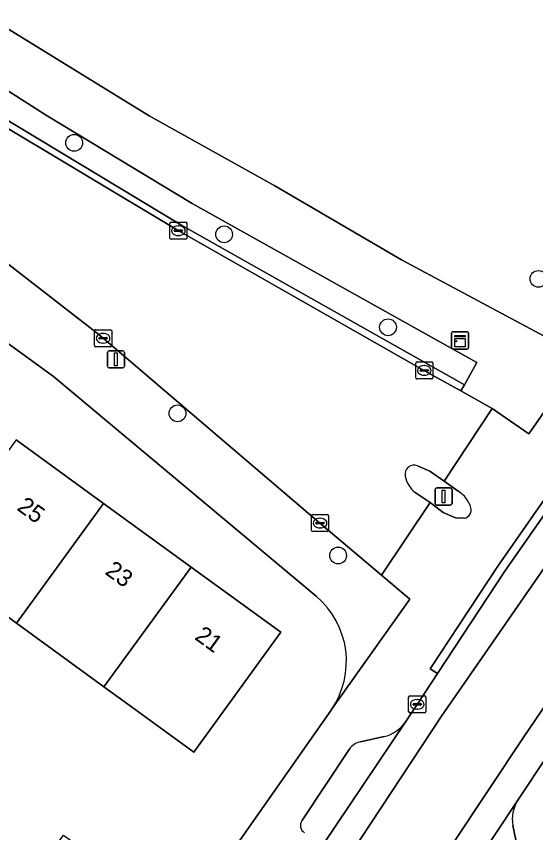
# Model space of a CAD drawing. Extents: x 160554 to 161248, y 385329 to 386506.
# Drawn here: x 160924.42 to 160954.67, y 385958.22 to 386005.8 of the extents above; entities that cross this region are included whole.
import ezdxf

# ---------------------------------------------------------------- set-up
doc = ezdxf.new("R2010")
doc.units = 0
for name, color, linetype in [('IMGEO_Boom', 7, 'Continuous'), ('IMGEO_Erf', 7, 'Continuous'), ('IMGEO_Groenvoorziening', 7, 'Continuous'), ('IMGEO_Haag', 7, 'Continuous'), ('IMGEO_Kast', 7, 'Continuous'), ('IMGEO_Kolk', 7, 'Continuous'), ('IMGEO_Lichtmast', 7, 'Continuous'), ('IMGEO_Pand', 7, 'Continuous'), ('IMGEO_Pand_nummerreeks', 7, 'Continuous'), ('IMGEO_Parkeervlak_open', 7, 'Continuous'), ('IMGEO_Rijbaan_lokaal_gesloten', 7, 'Continuous'), ('IMGEO_Rijbaan_lokaal_open', 7, 'Continuous'), ('IMGEO_Verkeerseiland_open', 7, 'Continuous'), ('IMGEO_Voetpad_open', 7, 'Continuous')]:
    doc.layers.add(name, color=color, linetype=linetype)

msp = doc.modelspace()

# ---------------------------------------------------------------- linework, layer by layer
at = {"layer": 'IMGEO_Boom'}
for centre in [(160927.791, 385998.429), (160936.522, 385993.091), (160954.835, 385990.495), (160946.073, 385987.675), (160933.806, 385982.657), (160943.162, 385974.373)]:
    msp.add_circle(centre, 0.489, dxfattribs=at)
at = {"layer": 'IMGEO_Erf'}
for points in [[(160864.468, 386047.335), (160915.557, 386010.466), (160915.73, 386010.341), (160918.999, 386008.122), (160932.153, 386000), (160939.48, 385995.93), (160946.861, 385991.606), (160956.004, 385986.719)], [(160941.877, 385971.997), (160926.578, 385984.8), (160905.677, 386000)], [(160924.41, 385981.11), (160929.504, 385977.404), (160934.599, 385973.698), (160939.826, 385969.895), (160934.75, 385962.917), (160930.707, 385965.859), (160929.522, 385966.721), (160924.428, 385970.427), (160919.334, 385974.133)], [(160894.14, 385977.144), (160896.602, 385980.559), (160899.23, 385978.626), (160901.584, 385976.894), (160899.128, 385973.486), (160904.174, 385969.804), (160906.616, 385973.193), (160909.38, 385971.16), (160911.76, 385969.408), (160909.334, 385966.04), (160914.365, 385962.37), (160916.778, 385965.717), (160919.529, 385963.693), (160921.915, 385961.938), (160919.517, 385958.611), (160924.804, 385954.754), (160927.167, 385958.074), (160929.838, 385956.173), (160927.475, 385952.853), (160931.838, 385949.794), (160942.754, 385965.361)]]:
    msp.add_lwpolyline(points, dxfattribs=at)
msp.add_arc((160938.699, 385968.201), 4.95, 324.9912, 50.0657, dxfattribs=at)
at = {"layer": 'IMGEO_Groenvoorziening'}
msp.add_lwpolyline([(160916.251, 386004.538), (160923.466, 386000), (160934.004, 385993.642), (160950.518, 385984.33), (160951.243, 385985.621), (160934.67, 385994.883), (160926.218, 386000), (160917.186, 386005.756)], close=True, dxfattribs=at)
at = {"layer": 'IMGEO_Haag'}
msp.add_lwpolyline([(160916.251, 386004.538), (160923.466, 386000), (160934.004, 385993.642), (160950.518, 385984.33), (160951.243, 385985.621), (160934.67, 385994.883), (160926.218, 386000), (160917.186, 386005.756)], close=True, dxfattribs=at)
at = {"layer": 'IMGEO_Kast'}
for p, q in [((160949.764, 385986.484), (160949.764, 385987.325)), ((160949.764, 385987.325), (160949.764, 385986.484)), ((160949.839, 385987.409), (160950.68, 385987.409)), ((160950.68, 385987.409), (160949.839, 385987.409)), ((160950.764, 385987.334), (160950.764, 385986.493)), ((160950.764, 385986.493), (160950.764, 385987.334)), ((160950.689, 385986.409), (160949.848, 385986.409)), ((160949.848, 385986.409), (160950.689, 385986.409))]:
    msp.add_line(p, q, dxfattribs=at)
for points in [[(160949.959, 385987.199), (160950.559, 385987.199), (160950.559, 385987.114), (160949.959, 385987.114), (160949.959, 385987.199)], [(160949.959, 385987.024), (160950.559, 385987.024), (160950.559, 385986.535), (160949.959, 385986.535), (160949.959, 385987.024)]]:
    msp.add_lwpolyline(points, dxfattribs=at)
msp.add_circle((160950.043, 385986.873), 0.0377, dxfattribs=at)
for centre, start, end in [((160949.842, 385987.331), 92.4484, 184.2845), ((160949.842, 385987.331), 92.4484, 184.2845), ((160950.686, 385987.331), 2.4484, 94.2845), ((160950.686, 385987.331), 2.4484, 94.2845), ((160949.842, 385986.487), 182.4484, 274.2845), ((160949.842, 385986.487), 182.4484, 274.2845), ((160950.686, 385986.487), 272.4484, 4.2845), ((160950.686, 385986.487), 272.4484, 4.2845)]:
    msp.add_arc(centre, 0.0779, start, end, dxfattribs=at)
at = {"layer": 'IMGEO_Kolk'}
for p, q in [((160933.36, 385992.878), (160933.36, 385993.73)), ((160933.435, 385993.804), (160934.287, 385993.804)), ((160934.361, 385993.73), (160934.361, 385992.878)), ((160933.619, 385993.298), (160933.619, 385993.31)), ((160934.057, 385993.261), (160933.659, 385993.261)), ((160933.662, 385993.347), (160934.06, 385993.347)), ((160933.848, 385993.584), (160933.873, 385993.584)), ((160934.103, 385993.31), (160934.103, 385993.298)), ((160934.287, 385992.804), (160933.435, 385992.804)), ((160933.871, 385993.024), (160933.846, 385993.024)), ((160928.973, 385986.61), (160928.973, 385987.462)), ((160929.048, 385987.536), (160929.9, 385987.536)), ((160929.974, 385987.462), (160929.974, 385986.61)), ((160929.232, 385987.03), (160929.232, 385987.042)), ((160929.67, 385986.993), (160929.272, 385986.993)), ((160929.275, 385987.079), (160929.673, 385987.079)), ((160929.461, 385987.316), (160929.486, 385987.316)), ((160929.716, 385987.042), (160929.716, 385987.03)), ((160929.9, 385986.536), (160929.048, 385986.536)), ((160929.484, 385986.756), (160929.459, 385986.756)), ((160947.686, 385984.735), (160947.686, 385985.587)), ((160947.761, 385985.661), (160948.613, 385985.661)), ((160948.687, 385985.587), (160948.687, 385984.735)), ((160947.945, 385985.155), (160947.945, 385985.167)), ((160948.383, 385985.118), (160947.985, 385985.118)), ((160947.988, 385985.204), (160948.386, 385985.204)), ((160948.174, 385985.441), (160948.199, 385985.441)), ((160948.429, 385985.167), (160948.429, 385985.155)), ((160948.613, 385984.661), (160947.761, 385984.661)), ((160948.197, 385984.881), (160948.172, 385984.881)), ((160941.611, 385975.836), (160941.611, 385976.688)), ((160941.686, 385976.762), (160942.538, 385976.762)), ((160942.099, 385976.542), (160942.124, 385976.542)), ((160942.612, 385976.688), (160942.612, 385975.836)), ((160941.87, 385976.256), (160941.87, 385976.268)), ((160942.308, 385976.219), (160941.91, 385976.219)), ((160941.913, 385976.305), (160942.311, 385976.305)), ((160942.354, 385976.268), (160942.354, 385976.256)), ((160942.538, 385975.762), (160941.686, 385975.762)), ((160942.122, 385975.982), (160942.097, 385975.982)), ((160947.272, 385965.271), (160947.272, 385966.123)), ((160947.347, 385966.197), (160948.199, 385966.197)), ((160948.273, 385966.123), (160948.273, 385965.271)), ((160947.531, 385965.691), (160947.531, 385965.703)), ((160947.969, 385965.654), (160947.571, 385965.654)), ((160947.574, 385965.74), (160947.972, 385965.74)), ((160947.76, 385965.977), (160947.785, 385965.977)), ((160948.015, 385965.703), (160948.015, 385965.691)), ((160948.199, 385965.197), (160947.347, 385965.197)), ((160947.783, 385965.417), (160947.758, 385965.417))]:
    msp.add_line(p, q, dxfattribs=at)
for points in [[(160933.36, 385992.878), (160933.36, 385993.73)], [(160933.435, 385993.804), (160934.287, 385993.804)], [(160934.361, 385993.73), (160934.361, 385992.878)], [(160934.287, 385992.804), (160933.435, 385992.804)], [(160928.973, 385986.61), (160928.973, 385987.462)], [(160929.048, 385987.536), (160929.9, 385987.536)], [(160929.974, 385987.462), (160929.974, 385986.61)], [(160929.9, 385986.536), (160929.048, 385986.536)], [(160947.686, 385984.735), (160947.686, 385985.587)], [(160947.761, 385985.661), (160948.613, 385985.661)], [(160948.687, 385985.587), (160948.687, 385984.735)], [(160948.613, 385984.661), (160947.761, 385984.661)], [(160941.611, 385975.836), (160941.611, 385976.688)], [(160941.686, 385976.762), (160942.538, 385976.762)], [(160942.612, 385976.688), (160942.612, 385975.836)], [(160942.538, 385975.762), (160941.686, 385975.762)], [(160947.272, 385965.271), (160947.272, 385966.123)], [(160947.347, 385966.197), (160948.199, 385966.197)], [(160948.273, 385966.123), (160948.273, 385965.271)], [(160948.199, 385965.197), (160947.347, 385965.197)]]:
    msp.add_lwpolyline(points, dxfattribs=at)
for centre, radius, start, end in [((160933.437, 385993.728), 0.0765, 91.552, 178.448), ((160933.437, 385993.728), 0.0765, 91.552, 178.448), ((160934.285, 385993.728), 0.0765, 1.552, 88.448), ((160934.285, 385993.728), 0.0765, 1.552, 88.448), ((160933.659, 385993.307), 0.0403, 85.8775, 175.7526), ((160933.656, 385993.297), 0.0366, 178.938, 274.7102), ((160934.06, 385993.304), 0.043, 264.8664, 352.4533), ((160934.064, 385993.309), 0.0386, 1.7309, 96.639), ((160933.437, 385992.88), 0.0765, 181.552, 268.448), ((160933.437, 385992.88), 0.0765, 181.552, 268.448), ((160934.285, 385992.88), 0.0765, 271.552, 358.448), ((160934.285, 385992.88), 0.0765, 271.552, 358.448), ((160929.05, 385987.46), 0.0765, 91.552, 178.448), ((160929.05, 385987.46), 0.0765, 91.552, 178.448), ((160929.898, 385987.46), 0.0765, 1.552, 88.448), ((160929.898, 385987.46), 0.0765, 1.552, 88.448), ((160929.272, 385987.039), 0.0403, 85.8775, 175.7526), ((160929.269, 385987.029), 0.0366, 178.938, 274.7102), ((160929.673, 385987.036), 0.043, 264.8664, 352.4533), ((160929.677, 385987.041), 0.0386, 1.7309, 96.639), ((160929.05, 385986.612), 0.0765, 181.552, 268.448), ((160929.05, 385986.612), 0.0765, 181.552, 268.448), ((160929.898, 385986.612), 0.0765, 271.552, 358.448), ((160929.898, 385986.612), 0.0765, 271.552, 358.448), ((160947.763, 385985.585), 0.0765, 91.552, 178.448), ((160947.763, 385985.585), 0.0765, 91.552, 178.448), ((160948.611, 385985.585), 0.0765, 1.552, 88.448), ((160948.611, 385985.585), 0.0765, 1.552, 88.448), ((160947.985, 385985.164), 0.0403, 85.8775, 175.7526), ((160947.982, 385985.154), 0.0366, 178.938, 274.7102), ((160948.386, 385985.161), 0.043, 264.8664, 352.4533), ((160948.39, 385985.166), 0.0386, 1.7309, 96.639), ((160947.763, 385984.737), 0.0765, 181.552, 268.448), ((160947.763, 385984.737), 0.0765, 181.552, 268.448), ((160948.611, 385984.737), 0.0765, 271.552, 358.448), ((160948.611, 385984.737), 0.0765, 271.552, 358.448), ((160941.688, 385976.686), 0.0765, 91.552, 178.448), ((160941.688, 385976.686), 0.0765, 91.552, 178.448), ((160942.536, 385976.686), 0.0765, 1.552, 88.448), ((160942.536, 385976.686), 0.0765, 1.552, 88.448), ((160941.91, 385976.265), 0.0403, 85.8775, 175.7526), ((160941.907, 385976.255), 0.0366, 178.938, 274.7102), ((160942.311, 385976.262), 0.043, 264.8664, 352.4533), ((160942.315, 385976.267), 0.0386, 1.7309, 96.639), ((160941.688, 385975.838), 0.0765, 181.552, 268.448), ((160941.688, 385975.838), 0.0765, 181.552, 268.448), ((160942.536, 385975.838), 0.0765, 271.552, 358.448), ((160942.536, 385975.838), 0.0765, 271.552, 358.448), ((160947.349, 385966.121), 0.0765, 91.552, 178.448), ((160947.349, 385966.121), 0.0765, 91.552, 178.448), ((160948.197, 385966.121), 0.0765, 1.552, 88.448), ((160948.197, 385966.121), 0.0765, 1.552, 88.448), ((160947.571, 385965.7), 0.0403, 85.8775, 175.7526), ((160947.568, 385965.69), 0.0366, 178.938, 274.7102), ((160947.972, 385965.697), 0.043, 264.8664, 352.4533), ((160947.976, 385965.702), 0.0386, 1.7309, 96.639), ((160947.349, 385965.273), 0.0765, 181.552, 268.448), ((160947.349, 385965.273), 0.0765, 181.552, 268.448), ((160948.197, 385965.273), 0.0765, 271.552, 358.448), ((160948.197, 385965.273), 0.0765, 271.552, 358.448)]:
    msp.add_arc(centre, radius, start, end, dxfattribs=at)
for centre, major_axis, ratio, start_param, end_param in [((160933.847, 385993.304), (-0.387, 0.002), 0.722429, 4.712389, 7.853982), ((160933.872, 385993.304), (-0.39, 0.002), 0.717154, 1.570796, 4.712389), ((160929.46, 385987.036), (-0.387, 0.002), 0.722429, 4.712389, 7.853982), ((160929.485, 385987.036), (-0.39, 0.002), 0.717154, 1.570796, 4.712389), ((160948.173, 385985.161), (-0.387, 0.002), 0.722429, 4.712389, 7.853982), ((160948.198, 385985.161), (-0.39, 0.002), 0.717154, 1.570796, 4.712389), ((160942.098, 385976.262), (-0.387, 0.002), 0.722429, 4.712389, 7.853982), ((160942.123, 385976.262), (-0.39, 0.002), 0.717154, 1.570796, 4.712389), ((160947.759, 385965.697), (-0.387, 0.002), 0.722429, 4.712389, 7.853982), ((160947.784, 385965.697), (-0.39, 0.002), 0.717154, 1.570796, 4.712389)]:
    msp.add_ellipse(centre, major_axis=major_axis, ratio=ratio, start_param=start_param, end_param=end_param, dxfattribs=at)
at = {"layer": 'IMGEO_Lichtmast'}
for p, q in [((160929.721, 385985.403), (160929.721, 385986.203)), ((160929.721, 385986.203), (160929.721, 385985.403)), ((160929.821, 385986.303), (160930.611, 385986.303)), ((160930.611, 385986.303), (160929.821, 385986.303)), ((160930.711, 385986.203), (160930.711, 385985.403)), ((160930.711, 385985.403), (160930.711, 385986.203)), ((160930.611, 385985.303), (160929.821, 385985.303)), ((160929.821, 385985.303), (160930.611, 385985.303)), ((160948.81, 385977.41), (160948.81, 385978.21)), ((160948.81, 385978.21), (160948.81, 385977.41)), ((160948.91, 385978.31), (160949.7, 385978.31)), ((160949.7, 385978.31), (160948.91, 385978.31)), ((160949.8, 385978.21), (160949.8, 385977.41)), ((160949.8, 385977.41), (160949.8, 385978.21)), ((160949.7, 385977.31), (160948.91, 385977.31)), ((160948.91, 385977.31), (160949.7, 385977.31))]:
    msp.add_line(p, q, dxfattribs=at)
for points in [[(160930.141, 385986.178), (160930.291, 385986.178), (160930.291, 385985.428), (160930.141, 385985.428), (160930.141, 385986.178)], [(160949.23, 385978.185), (160949.38, 385978.185), (160949.38, 385977.435), (160949.23, 385977.435), (160949.23, 385978.185)]]:
    msp.add_lwpolyline(points, dxfattribs=at)
for centre, start, end in [((160929.821, 385986.203), 90, 180), ((160929.821, 385986.203), 90, 180), ((160930.611, 385986.203), 0, 90), ((160930.611, 385986.203), 360, 90), ((160929.821, 385985.403), 180, 270), ((160929.821, 385985.403), 180, 270), ((160930.611, 385985.403), 270, 0), ((160930.611, 385985.403), 270, 0), ((160948.91, 385978.21), 90, 180), ((160948.91, 385978.21), 90, 180), ((160949.7, 385978.21), 0, 90), ((160949.7, 385978.21), 360, 90), ((160948.91, 385977.41), 180, 270), ((160948.91, 385977.41), 180, 270), ((160949.7, 385977.41), 270, 0), ((160949.7, 385977.41), 270, 0)]:
    msp.add_arc(centre, 0.1, start, end, dxfattribs=at)
at = {"layer": 'IMGEO_Pand'}
for points in [[(160919.334, 385974.133), (160924.428, 385970.427), (160929.504, 385977.404), (160924.41, 385981.11)], [(160924.428, 385970.427), (160929.522, 385966.721), (160934.599, 385973.698), (160929.504, 385977.404)], [(160929.522, 385966.721), (160930.707, 385965.859), (160934.75, 385962.917), (160939.826, 385969.895), (160934.599, 385973.698)]]:
    msp.add_lwpolyline(points, close=True, dxfattribs=at)
at = {"layer": 'IMGEO_Parkeervlak_open'}
for points in [[(160939.956, 385957.242), (160928.569, 385940.171), (160930.068, 385939.158), (160931.646, 385941.584), (160939.863, 385953.905), (160947.11, 385964.695)], [(160945.838, 385963.813), (160944.468, 385963.512)], [(160943.811, 385963.07), (160941.058, 385958.906)], [(160953.641, 385960.113), (160946.618, 385949.539), (160938.303, 385937.061), (160936.735, 385934.665), (160938.189, 385933.693), (160953.452, 385956.593)], [(160953.609, 385957.322), (160953.345, 385958.631)]]:
    msp.add_lwpolyline(points, dxfattribs=at)
for centre, radius, start, end in [((160945.308, 385965.935), 2.188, 284.018, 325.4566), ((160944.651, 385962.53), 0.999, 100.5789, 147.2828), ((160955.356, 385959), 2.045, 147.0188, 190.3911), ((160941.453, 385958.629), 0.483, 144.9631, 239.0565)]:
    msp.add_arc(centre, radius, start, end, dxfattribs=at)
at = {"layer": 'IMGEO_Rijbaan_lokaal_gesloten'}
for points in [[(160960.766, 385981.718), (160967.874, 385991.721), (160966.599, 385992.677), (160965.857, 385991.696), (160961.397, 385985.598), (160961.305, 385985.474), (160959.335, 385982.726), (160958.627, 385981.694), (160952.878, 385973.461), (160948.947, 385967.488), (160947.773, 385965.696), (160947.11, 385964.695), (160939.863, 385953.905), (160931.646, 385941.584), (160930.068, 385939.158), (160931.521, 385938.183), (160949.188, 385965.007)], [(160953.982, 385963.801), (160963.89, 385978.376), (160971.645, 385988.93), (160967.874, 385991.721), (160960.766, 385981.718), (160949.188, 385965.007), (160931.521, 385938.183), (160935.286, 385935.648)], [(160955.55, 385962.984), (160961.128, 385971.362), (160965.187, 385977.178), (160965.319, 385977.365), (160967.911, 385980.896), (160972.237, 385986.794), (160973.05, 385987.887), (160971.645, 385988.93), (160963.89, 385978.376), (160953.982, 385963.801), (160935.286, 385935.648), (160936.735, 385934.665), (160938.303, 385937.061), (160946.618, 385949.539), (160953.641, 385960.113), (160955.434, 385962.825)]]:
    msp.add_lwpolyline(points, close=True, dxfattribs=at)
at = {"layer": 'IMGEO_Rijbaan_lokaal_open'}
for points in [[(160906.022, 386011.239), (160892.795, 386020.782), (160889.745, 386016.599), (160919.938, 385994.44), (160920.329, 385994.153), (160929.218, 385987.256), (160942.225, 385976.165), (160945.699, 385973.217), (160948.526, 385977.455), (160947.655, 385978.053)], [(160947.798, 385979.596), (160948.509, 385979.287), (160949.348, 385978.708), (160952.148, 385982.949), (160950.317, 385983.968), (160948.381, 385985.046), (160933.841, 385993.314), (160922.689, 386000)]]:
    msp.add_lwpolyline(points, dxfattribs=at)
for centre, radius, start, end in [((160947.593, 385979.108), 0.53, 67.1993, 192.2714), ((160948.549, 385979.253), 1.496, 189.924, 233.3182)]:
    msp.add_arc(centre, radius, start, end, dxfattribs=at)
at = {"layer": 'IMGEO_Verkeerseiland_open'}
for points in [[(160950.166, 385978.121), (160949.348, 385978.708), (160948.509, 385979.287), (160947.798, 385979.596)], [(160947.655, 385978.053), (160948.526, 385977.455), (160949.285, 385976.888), (160949.995, 385976.564), (160950.519, 385976.548)]]:
    msp.add_lwpolyline(points, dxfattribs=at)
for centre, radius, start, end in [((160947.593, 385979.108), 0.53, 67.1993, 192.2714), ((160948.549, 385979.253), 1.496, 189.924, 233.3182), ((160949.224, 385976.636), 1.758, 17.0975, 57.6209), ((160950.434, 385977.028), 0.487, 280.0455, 14.8774)]:
    msp.add_arc(centre, radius, start, end, dxfattribs=at)
at = {"layer": 'IMGEO_Voetpad_open'}
for points in [[(160878.767, 386019.771), (160879.169, 386019.475), (160882.031, 386017.197), (160891.448, 386010.348), (160901.8, 386002.82), (160903.073, 386001.894), (160905.677, 386000), (160926.578, 385984.8), (160941.877, 385971.997)], [(160956.004, 385986.719), (160946.861, 385991.606), (160939.48, 385995.93), (160932.153, 386000), (160918.999, 386008.122), (160917.186, 386005.756), (160926.218, 386000), (160934.67, 385994.883), (160951.243, 385985.621), (160950.518, 385984.33), (160950.317, 385983.968), (160952.148, 385982.949), (160954.272, 385981.468), (160958.577, 385987.636), (160958.594, 385987.665)], [(160942.754, 385965.361), (160942.827, 385965.444), (160947.341, 385971.824), (160945.699, 385973.217), (160942.225, 385976.165), (160929.218, 385987.256), (160920.329, 385994.153), (160919.938, 385994.44), (160917.571, 385994.225)], [(160961.602, 385988.896), (160959.183, 385988.478), (160958.594, 385987.665), (160958.577, 385987.636), (160954.272, 385981.468), (160952.148, 385982.949), (160949.348, 385978.708), (160950.166, 385978.121)], [(160947.11, 385964.695), (160947.773, 385965.696), (160948.947, 385967.488), (160948.531, 385967.767), (160952.465, 385973.742), (160958.207, 385981.976), (160958.627, 385981.694), (160959.335, 385982.726), (160961.305, 385985.474), (160961.397, 385985.598)], [(160950.519, 385976.548), (160949.995, 385976.564), (160949.285, 385976.888), (160948.526, 385977.455), (160945.699, 385973.217), (160947.341, 385971.824), (160942.827, 385965.444), (160942.754, 385965.361), (160931.838, 385949.794), (160931.004, 385948.553), (160926.379, 385941.646), (160914.964, 385924.599), (160914.734, 385924.682), (160914.19, 385923.951), (160910.994, 385918.872), (160910.463, 385918.099), (160907.373, 385919.06), (160903.014, 385920.416), (160902.196, 385917.781), (160907.507, 385916.515), (160910.163, 385916.158), (160912.819, 385916.319), (160913.162, 385915.955), (160913.322, 385916.107)], [(160963.307, 385967.208), (160961.541, 385971.08), (160955.968, 385962.71), (160955.55, 385962.984), (160955.434, 385962.825), (160953.641, 385960.113)], [(160944.468, 385963.512), (160945.838, 385963.813)], [(160941.058, 385958.906), (160943.811, 385963.07)], [(160953.345, 385958.631), (160953.609, 385957.322)]]:
    msp.add_lwpolyline(points, dxfattribs=at)
for points in [[(160934.004, 385993.642), (160923.466, 386000), (160916.251, 386004.538), (160916.037, 386004.258), (160919.645, 386001.825), (160922.689, 386000), (160933.841, 385993.314), (160948.381, 385985.046), (160950.317, 385983.968), (160950.518, 385984.33)], [(160948.947, 385967.488), (160952.878, 385973.461), (160958.627, 385981.694), (160958.207, 385981.976), (160952.465, 385973.742), (160948.531, 385967.767)]]:
    msp.add_lwpolyline(points, close=True, dxfattribs=at)
for centre, radius, start, end in [((160949.224, 385976.636), 1.758, 17.0975, 57.6209), ((160950.434, 385977.028), 0.487, 280.0455, 14.8774), ((160938.699, 385968.201), 4.95, 324.9912, 50.0657), ((160945.308, 385965.935), 2.188, 284.018, 325.4566), ((160944.651, 385962.53), 0.999, 100.5789, 147.2828), ((160955.356, 385959), 2.045, 147.0188, 190.3911), ((160941.453, 385958.629), 0.483, 144.9631, 239.0565)]:
    msp.add_arc(centre, radius, start, end, dxfattribs=at)

# ---------------------------------------------------------------- texts
at = {"layer": 'IMGEO_Pand_nummerreeks'}
for s, p in [('25', (160924.397, 385977.063)), ('23', (160929.529, 385973.329)), ('21', (160934.753, 385969.529))]:
    msp.add_text(s, height=1, rotation=323.9648, dxfattribs=at).set_placement(p)

doc.saveas('drawing.dxf')
